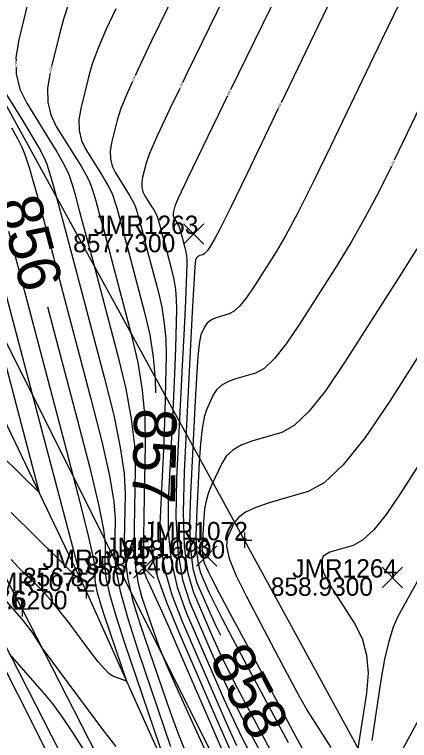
# Model space of a CAD drawing. Extents: x 1654928 to 1810050, y 486881 to 626330.
# Drawn here: x 1801527.86 to 1801553.74, y 489650.35 to 489697.91 of the extents above; entities that cross this region are included whole.
import ezdxf

# ---------------------------------------------------------------- set-up
doc = ezdxf.new("R2010")
doc.units = 0
for name, color, linetype in [('DR_X_Ditch', 7, 'Continuous'), ('DT_X_Contour_Major', 7, 'Continuous'), ('DT_X_Contour_Minor', 7, 'Continuous'), ('PV_X_EOP', 7, 'Continuous'), ('PV_X_Shoulder', 7, 'Continuous'), ('RD_X_Fence', 7, 'Continuous'), ('RW_X_Esmt_SH', 7, 'Continuous'), ('SV_X_Break_Lines', 7, 'Continuous'), ('SV_X_Random_Point', 7, 'Continuous'), ('SV_X_Shot_Marker', 7, 'Continuous'), ('SV_X_Text_Elevation', 7, 'Continuous'), ('SV_X_Text_Name', 7, 'Continuous')]:
    doc.layers.add(name, color=color, linetype=linetype)

msp = doc.modelspace()

# ---------------------------------------------------------------- linework, layer by layer
at = {"layer": 'DR_X_Ditch'}
msp.add_lwpolyline([(1801540.062, 489643.432), (1801532.556, 489660.144), (1801517.868, 489690.883), (1801504.345, 489723.544), (1801491.469, 489750.565), (1801478.102, 489779.895), (1801464.666, 489805.356), (1801460.448, 489815.434)], dxfattribs=at)
at = {"layer": 'DT_X_Contour_Major'}
for points in [[(1801553.09, 489698.66), (1801551.931, 489696.27), (1801548.575, 489689.272), (1801547.408, 489686.872), (1801546.423, 489684.919), (1801545.62, 489683.414), (1801544.999, 489682.357), (1801543.587, 489680.135), (1801543.086, 489679.395), (1801542.642, 489678.841), (1801542.257, 489678.475), (1801541.929, 489678.294), (1801541.132, 489678.063), (1801540.858, 489677.961), (1801540.635, 489677.828), (1801540.462, 489677.665), (1801540.34, 489677.472), (1801540.081, 489676.916), (1801539.983, 489676.465), (1801539.882, 489675.529), (1801539.778, 489674.11), (1801539.671, 489672.205), (1801539.384, 489666.481), (1801539.33, 489664.509), (1801539.385, 489662.886), (1801539.548, 489661.611), (1801539.82, 489660.685), (1801540.689, 489658.682), (1801541.085, 489657.818), (1801541.36, 489657.26)], [(1801534.498, 489698.276), (1801533.852, 489696.903), (1801533.338, 489695.702), (1801532.953, 489694.672), (1801532.7, 489693.813), (1801532.198, 489691.752), (1801532.078, 489691.004), (1801532.094, 489690.307), (1801532.246, 489689.659), (1801532.535, 489689.061), (1801533.488, 489687.534), (1801533.807, 489687.012), (1801534.051, 489686.589), (1801534.221, 489686.265), (1801534.315, 489686.041), (1801534.466, 489685.578), (1801534.564, 489685.242), (1801534.744, 489684.583), (1801535.008, 489683.6), (1801535.354, 489682.293), (1801536.387, 489678.377), (1801536.723, 489676.915), (1801536.955, 489675.465), (1801537.084, 489674.028), (1801537.099, 489673.117)], [(1801530.024, 489678.757), (1801531.988, 489671.316), (1801532.79, 489668.201), (1801533.36, 489665.816), (1801533.698, 489664.161), (1801533.803, 489663.236), (1801533.775, 489661.743), (1801533.848, 489661.01), (1801534.088, 489659.933), (1801534.497, 489658.511), (1801535.072, 489656.744), (1801538.149, 489647.692)], [(1801565.559, 489677.723), (1801565.204, 489677.292), (1801563.82, 489675.41), (1801562.255, 489673.099), (1801557.839, 489666.364), (1801556.349, 489664.078), (1801555.19, 489662.272), (1801554.363, 489660.946), (1801553.868, 489660.099), (1801552.988, 489658.481), (1801552.671, 489657.765), (1801552.38, 489656.829), (1801552.115, 489655.674), (1801551.876, 489654.299), (1801551.274, 489650.342)], [(1801536.918, 489664.719), (1801536.918, 489664.709), (1801536.833, 489663.01), (1801536.921, 489662.185), (1801537.249, 489660.983), (1801537.819, 489659.405), (1801538.628, 489657.451), (1801541.108, 489651.737), (1801541.946, 489649.816)], [(1801534.523, 489649.954), (1801533.714, 489650.989), (1801529.673, 489656.409), (1801529.047, 489657.414), (1801528.831, 489657.714), (1801528.454, 489658.183), (1801527.914, 489658.821), (1801527.212, 489659.629)]]:
    msp.add_lwpolyline(points, dxfattribs=at)
at = {"layer": 'DT_X_Contour_Minor'}
for points in [[(1801553.762, 489729.843), (1801551.569, 489728.135), (1801549.82, 489726.739), (1801548.515, 489725.656), (1801547.654, 489724.883), (1801545.948, 489723.24), (1801545.124, 489722.362), (1801543.928, 489720.961), (1801542.363, 489719.035), (1801540.426, 489716.586), (1801534.768, 489709.358), (1801532.892, 489706.947), (1801531.508, 489705.135), (1801530.617, 489703.922), (1801530.218, 489703.308), (1801529.809, 489702.469), (1801529.638, 489702.044), (1801529.433, 489701.399), (1801529.194, 489700.533), (1801528.919, 489699.447), (1801528.142, 489696.257), (1801527.956, 489695.099), (1801527.961, 489694.883)], [(1801594.699, 489729.824), (1801594.034, 489729.525), (1801593.556, 489729.273), (1801592.406, 489728.647), (1801590.584, 489727.646), (1801588.09, 489726.271), (1801580.546, 489722.104), (1801577.838, 489720.492), (1801575.373, 489718.781), (1801573.152, 489716.972), (1801571.174, 489715.063), (1801566.223, 489709.843), (1801564.491, 489707.957), (1801563.008, 489706.217), (1801561.773, 489704.621), (1801560.787, 489703.17), (1801558.489, 489699.494), (1801557.624, 489698.057), (1801556.752, 489696.5), (1801555.874, 489694.826), (1801554.989, 489693.033), (1801552.748, 489688.359)], [(1801554.631, 489727.458), (1801552.977, 489726.111), (1801551.591, 489724.923), (1801550.473, 489723.894), (1801547.846, 489721.363), (1801546.764, 489720.252), (1801545.49, 489718.817), (1801544.023, 489717.059), (1801542.364, 489714.978), (1801537.681, 489708.996), (1801536.091, 489706.922), (1801534.831, 489705.187), (1801533.903, 489703.792), (1801533.305, 489702.736), (1801532.153, 489700.372), (1801531.745, 489699.474), (1801531.385, 489698.55), (1801531.074, 489697.602), (1801530.81, 489696.63), (1801530.29, 489694.499)], [(1801556.111, 489721.917), (1801551.64, 489717.609), (1801550.046, 489716.032), (1801548.614, 489714.531), (1801547.345, 489713.108), (1801546.239, 489711.761), (1801543.508, 489708.271), (1801542.488, 489706.872), (1801541.477, 489705.293), (1801540.474, 489703.533), (1801539.48, 489701.593), (1801536.842, 489696.179), (1801535.959, 489694.333), (1801535.761, 489693.895)], [(1801558.93, 489720.928), (1801553.538, 489715.732), (1801551.686, 489713.921), (1801550.176, 489712.388), (1801549.006, 489711.132), (1801548.177, 489710.152), (1801546.421, 489707.909), (1801545.686, 489706.847), (1801544.799, 489705.346), (1801543.76, 489703.404), (1801542.568, 489701.022), (1801539.186, 489694.083), (1801538.875, 489693.438)], [(1801555.435, 489713.854), (1801553.327, 489711.811), (1801551.737, 489710.245), (1801550.667, 489709.156), (1801550.115, 489708.543), (1801549.334, 489707.546), (1801548.885, 489706.822), (1801548.122, 489705.398), (1801547.045, 489703.274), (1801545.655, 489700.45), (1801542.01, 489692.969)], [(1801555.194, 489709.817), (1801553.741, 489708.285), (1801553.254, 489707.766), (1801552.884, 489707.36), (1801552.631, 489707.066), (1801552.494, 489706.885), (1801552.285, 489706.551), (1801552.013, 489706.017), (1801551.354, 489704.665), (1801550.307, 489702.495), (1801548.872, 489699.508), (1801545.33, 489692.12)], [(1801527.971, 489694.463), (1801527.981, 489694.019), (1801528.218, 489693.016), (1801528.665, 489692.091), (1801530.139, 489689.728), (1801530.633, 489688.918), (1801531.012, 489688.263), (1801531.274, 489687.763), (1801531.419, 489687.417), (1801531.653, 489686.699), (1801531.805, 489686.179), (1801532.084, 489685.159), (1801532.492, 489683.637), (1801533.028, 489681.614), (1801534.628, 489675.553), (1801535.149, 489673.383), (1801535.514, 489671.421), (1801535.721, 489669.666), (1801535.772, 489668.118), (1801535.699, 489664.267), (1801535.71, 489662.899), (1801535.798, 489661.685), (1801535.964, 489660.625), (1801536.208, 489659.718), (1801536.96, 489657.505), (1801537.306, 489656.564), (1801537.779, 489655.402), (1801538.379, 489654.018), (1801539.107, 489652.413), (1801541.216, 489647.836)], [(1801530.191, 489694.091), (1801530.17, 489694.005), (1801530.017, 489693.052), (1801530.038, 489692.163), (1801530.232, 489691.338), (1801530.6, 489690.576), (1801531.813, 489688.631), (1801532.22, 489687.965), (1801532.532, 489687.426), (1801532.747, 489687.014), (1801532.867, 489686.729), (1801533.059, 489686.138), (1801533.184, 489685.711), (1801533.414, 489684.871), (1801533.75, 489683.618), (1801534.191, 489681.954), (1801535.507, 489676.965), (1801535.935, 489675.111), (1801536.231, 489673.289), (1801536.396, 489671.501), (1801536.429, 489669.745), (1801536.34, 489665.108), (1801536.314, 489663.577), (1801536.303, 489662.462), (1801536.307, 489661.762), (1801536.325, 489661.479), (1801536.393, 489661.278), (1801536.438, 489661.164), (1801536.521, 489660.972), (1801536.641, 489660.703), (1801537.273, 489659.33), (1801537.535, 489658.748), (1801537.964, 489657.773), (1801538.562, 489656.405), (1801542.345, 489647.695)], [(1801526.73, 489693.606), (1801528.464, 489690.824), (1801529.047, 489689.872), (1801529.492, 489689.101), (1801529.8, 489688.512), (1801529.972, 489688.104), (1801530.247, 489687.259), (1801530.425, 489686.648), (1801530.754, 489685.447), (1801531.234, 489683.656), (1801531.865, 489681.275), (1801533.748, 489674.141), (1801534.363, 489671.656), (1801534.796, 489669.553), (1801535.047, 489667.831), (1801535.116, 489666.491), (1801535.057, 489663.425), (1801535.106, 489662.221), (1801535.294, 489660.909), (1801535.622, 489659.487), (1801536.091, 489657.957), (1801537.527, 489653.732), (1801538.055, 489652.222), (1801538.562, 489650.862), (1801539.048, 489649.652)], [(1801535.588, 489693.513), (1801535.29, 489692.853), (1801534.833, 489691.741), (1801534.59, 489690.996), (1801534.225, 489689.5), (1801534.138, 489688.957), (1801534.15, 489688.451), (1801534.261, 489687.98), (1801534.471, 489687.546), (1801535.162, 489686.438), (1801535.394, 489686.058), (1801535.571, 489685.751), (1801535.694, 489685.516), (1801535.763, 489685.354), (1801535.872, 489685.017), (1801535.943, 489684.774), (1801536.074, 489684.295), (1801536.266, 489683.581), (1801536.517, 489682.633), (1801537.267, 489679.789), (1801537.511, 489678.728), (1801537.679, 489677.675), (1801537.773, 489676.632), (1801537.791, 489675.597), (1801537.738, 489672.85), (1801537.713, 489671.781), (1801537.675, 489670.633), (1801537.625, 489669.407), (1801537.564, 489668.101), (1801537.384, 489664.516), (1801537.426, 489663.106), (1801537.687, 489661.567), (1801538.167, 489659.897), (1801538.867, 489658.098), (1801541.024, 489653.126), (1801541.774, 489651.416), (1801542.406, 489650.015)], [(1801538.693, 489693.059), (1801538.066, 489691.762), (1801537.242, 489690.005), (1801536.713, 489688.811), (1801536.48, 489688.18), (1801536.253, 489687.248), (1801536.199, 489686.91), (1801536.206, 489686.594), (1801536.275, 489686.302), (1801536.406, 489686.031), (1801536.836, 489685.341), (1801536.981, 489685.105), (1801537.091, 489684.914), (1801537.168, 489684.767), (1801537.21, 489684.666), (1801537.278, 489684.457), (1801537.323, 489684.305), (1801537.404, 489684.007), (1801537.524, 489683.563), (1801537.68, 489682.972), (1801538.147, 489681.202), (1801538.299, 489680.541), (1801538.404, 489679.885), (1801538.462, 489679.235), (1801538.473, 489678.591), (1801538.44, 489676.881), (1801538.417, 489676.063), (1801538.371, 489674.893), (1801538.301, 489673.37), (1801538.21, 489671.494), (1801537.935, 489666.021), (1801537.93, 489664.027), (1801538.124, 489662.15), (1801538.515, 489660.389), (1801539.105, 489658.745), (1801540.94, 489654.515), (1801541.602, 489653.017), (1801542.21, 489651.694), (1801542.764, 489650.546), (1801543.265, 489649.574)], [(1801541.826, 489692.591), (1801541.531, 489691.986), (1801540.173, 489689.192), (1801539.194, 489687.156), (1801538.593, 489685.88), (1801538.37, 489685.363), (1801538.281, 489684.996), (1801538.26, 489684.863), (1801538.262, 489684.738), (1801538.29, 489684.623), (1801538.341, 489684.517), (1801538.511, 489684.245), (1801538.568, 489684.151), (1801538.611, 489684.076), (1801538.641, 489684.019), (1801538.658, 489683.979), (1801538.685, 489683.896), (1801538.702, 489683.836), (1801538.734, 489683.719), (1801538.781, 489683.544), (1801538.843, 489683.311), (1801539.027, 489682.614), (1801539.087, 489682.353), (1801539.128, 489682.095), (1801539.151, 489681.839), (1801539.155, 489681.586), (1801539.143, 489680.912), (1801539.121, 489680.346), (1801539.066, 489679.153), (1801538.977, 489677.333), (1801538.855, 489674.887), (1801538.486, 489667.527), (1801538.435, 489664.949), (1801538.561, 489662.733), (1801538.864, 489660.881), (1801539.343, 489659.392), (1801540.857, 489655.904), (1801541.43, 489654.617), (1801542.014, 489653.372), (1801542.609, 489652.168), (1801543.215, 489651.006), (1801544.845, 489647.964)], [(1801545.149, 489691.742), (1801544.53, 489690.452), (1801543.088, 489687.453), (1801542.019, 489685.249), (1801541.323, 489683.841), (1801540.999, 489683.227), (1801540.633, 489682.651), (1801540.503, 489682.459), (1801540.388, 489682.316), (1801540.288, 489682.221), (1801540.203, 489682.174), (1801539.996, 489682.114), (1801539.925, 489682.087), (1801539.868, 489682.053), (1801539.823, 489682.011), (1801539.791, 489681.961), (1801539.724, 489681.816), (1801539.684, 489681.401), (1801539.612, 489680.265), (1801539.51, 489678.406), (1801539.378, 489675.825), (1801538.984, 489667.981), (1801538.91, 489665.278), (1801538.985, 489663.054), (1801539.209, 489661.307), (1801539.582, 489660.038), (1801540.773, 489657.293), (1801541.258, 489656.217), (1801541.818, 489655.05), (1801542.453, 489653.79), (1801543.164, 489652.439), (1801545.161, 489648.713)], [(1801527.666, 489690.495), (1801528.064, 489689.791), (1801528.35, 489689.224), (1801528.524, 489688.792), (1801528.84, 489687.82), (1801529.046, 489687.116), (1801529.424, 489685.735), (1801529.976, 489683.674), (1801530.702, 489680.936), (1801532.868, 489672.728), (1801533.576, 489669.929), (1801534.078, 489667.684), (1801534.372, 489665.996), (1801534.46, 489664.863), (1801534.416, 489662.584), (1801534.501, 489661.544), (1801534.789, 489660.132), (1801535.28, 489658.35), (1801535.974, 489656.196), (1801538.094, 489649.959)], [(1801552.565, 489687.981), (1801551.728, 489686.291), (1801550.827, 489684.589), (1801549.918, 489682.988), (1801549, 489681.487), (1801546.54, 489677.619), (1801545.668, 489676.33), (1801544.897, 489675.367), (1801544.226, 489674.728), (1801543.655, 489674.415), (1801542.268, 489674.011), (1801541.791, 489673.834), (1801541.403, 489673.603), (1801541.102, 489673.319), (1801540.889, 489672.983), (1801540.438, 489672.015), (1801540.282, 489671.528), (1801540.151, 489670.794), (1801540.045, 489669.813), (1801539.965, 489668.585), (1801539.783, 489664.981), (1801539.75, 489663.74), (1801539.784, 489662.717), (1801539.887, 489661.915), (1801540.058, 489661.332), (1801540.606, 489660.071), (1801540.913, 489659.418), (1801541.425, 489658.406), (1801542.142, 489657.035), (1801543.063, 489655.305), (1801545.792, 489650.211)], [(1801527.461, 489683.712), (1801528.376, 489680.257), (1801531.108, 489669.904), (1801532.004, 489666.474), (1801532.642, 489663.948), (1801533.023, 489662.326), (1801533.147, 489661.609), (1801533.134, 489660.901), (1801533.168, 489660.554), (1801533.282, 489660.044), (1801533.475, 489659.37), (1801533.748, 489658.533), (1801535.205, 489654.246), (1801534.309, 489654.569), (1801534.074, 489654.719), (1801533.752, 489655.033), (1801533.344, 489655.511), (1801532.849, 489656.151), (1801531.414, 489658.076), (1801530.883, 489658.766), (1801530.368, 489659.392), (1801529.868, 489659.956), (1801529.383, 489660.455), (1801528.11, 489661.703), (1801527.635, 489662.198)], [(1801554.215, 489682.561), (1801553, 489680.617), (1801549.494, 489675.102), (1801548.251, 489673.266), (1801547.151, 489671.893), (1801546.194, 489670.982), (1801545.381, 489670.535), (1801543.403, 489669.96), (1801542.724, 489669.707), (1801542.17, 489669.378), (1801541.741, 489668.974), (1801541.438, 489668.494), (1801540.796, 489667.114), (1801540.581, 489666.591), (1801540.42, 489666.059), (1801540.313, 489665.517), (1801540.258, 489664.966), (1801540.183, 489663.482), (1801540.169, 489662.97), (1801540.184, 489662.549), (1801540.226, 489662.219), (1801540.296, 489661.979), (1801540.522, 489661.459), (1801540.741, 489661.018), (1801541.229, 489660.084), (1801541.986, 489658.657), (1801543.013, 489656.737), (1801546.108, 489650.96), (1801547.135, 489649.065)], [(1801525.347, 489682.242), (1801529.479, 489666.585), (1801525.739, 489670.252)], [(1801575.658, 489680.842), (1801574.638, 489679.85), (1801570.611, 489676.338), (1801569.147, 489674.969), (1801567.776, 489673.495), (1801566.498, 489671.916), (1801565.314, 489670.232), (1801562.278, 489665.602), (1801561.141, 489663.824), (1801560.007, 489661.961), (1801558.876, 489660.014), (1801557.747, 489657.984), (1801552.49, 489648.311)], [(1801527.149, 489680.16), (1801532.277, 489660.73), (1801527.635, 489665.281)], [(1801557, 489679.746), (1801552.448, 489672.586), (1801550.833, 489670.201), (1801549.405, 489668.418), (1801548.163, 489667.236), (1801547.107, 489666.656), (1801544.539, 489665.909), (1801543.674, 489665.617), (1801543.007, 489665.301), (1801542.536, 489664.962), (1801542.263, 489664.598), (1801541.797, 489663.597), (1801541.744, 489663.079), (1801541.933, 489662.277), (1801542.364, 489661.19), (1801543.038, 489659.819), (1801545.158, 489655.783), (1801545.903, 489654.382), (1801546.547, 489653.207), (1801547.09, 489652.257), (1801547.533, 489651.532), (1801548.58, 489649.9)], [(1801555.726, 489670.58), (1801553.141, 489666.514), (1801552.22, 489665.159), (1801551.399, 489664.143), (1801550.675, 489663.467), (1801550.051, 489663.13), (1801548.515, 489662.684), (1801548.086, 489662.421), (1801547.95, 489661.969), (1801548.106, 489661.326), (1801548.555, 489660.493), (1801550.142, 489658.018), (1801550.637, 489657.036), (1801550.932, 489655.947), (1801551.026, 489654.752), (1801550.919, 489653.449), (1801550.369, 489649.833)], [(1801532.458, 489649.665), (1801531.692, 489650.866), (1801531.002, 489651.887), (1801530.388, 489652.726), (1801529.852, 489653.384), (1801527.526, 489656.032)]]:
    msp.add_lwpolyline(points, dxfattribs=at)
at = {"layer": 'PV_X_EOP'}
msp.add_lwpolyline([(1801533.684, 489642.188), (1801522.484, 489664.508), (1801511.881, 489685.341), (1801500.299, 489708.684), (1801491.104, 489726.659), (1801480.832, 489747.383), (1801466.882, 489774.659), (1801456.506, 489795.715), (1801444.637, 489819.009), (1801433.258, 489841.444), (1801422.029, 489863.995), (1801410.905, 489885.928), (1801399.817, 489908.089), (1801388.576, 489930.656), (1801376.228, 489955.188), (1801366.008, 489975.62), (1801354.725, 489997.894)], dxfattribs=at)
at = {"layer": 'PV_X_Shoulder'}
msp.add_lwpolyline([(1801534.471, 489642.456), (1801522.963, 489664.954), (1801512.6, 489685.485), (1801500.973, 489709.112), (1801491.766, 489727.019), (1801481.526, 489747.768), (1801467.484, 489775.07), (1801457.116, 489796.092), (1801445.57, 489819.398), (1801434.029, 489841.927), (1801422.682, 489864.343), (1801411.885, 489886.25), (1801400.664, 489908.455), (1801366.703, 489976.232), (1801355.676, 489998.276)], dxfattribs=at)
at = {"layer": 'RD_X_Fence'}
msp.add_lwpolyline([(1801551.601, 489647.601), (1801542.924, 489663.468), (1801525.109, 489695.967), (1801509.688, 489725.543), (1801495.067, 489753.216), (1801479.522, 489782.185), (1801467.623, 489805.516), (1801461.848, 489815.569), (1801444.198, 489848.97), (1801434.479, 489868.8), (1801422.196, 489892.762), (1801414.797, 489907.008)], dxfattribs=at)
at = {"layer": 'RW_X_Esmt_SH'}
msp.add_line((1801569.151, 489592.806), (1801345.762, 490039.449), dxfattribs=at)
at = {"layer": 'SV_X_Break_Lines'}
msp.add_lwpolyline([(1801537.196, 489641.719), (1801528.364, 489658.964), (1801513.29, 489687.828), (1801498.001, 489720.37), (1801485.256, 489748.381), (1801470.065, 489776.956), (1801457.973, 489802.299), (1801452.712, 489809.925), (1801448.007, 489818.919)], dxfattribs=at)
at = {"layer": 'SV_X_Random_Point'}
for p, q in [((1801538.932, 489682.864), (1801540.266, 489684.199)), ((1801538.932, 489684.199), (1801540.266, 489682.864)), ((1801539.797, 489661.764), (1801541.13, 489663.099)), ((1801539.797, 489663.099), (1801541.13, 489661.764)), ((1801535.67, 489660.988), (1801537.003, 489662.323)), ((1801535.67, 489662.323), (1801537.003, 489660.988)), ((1801551.945, 489660.359), (1801553.278, 489661.694)), ((1801551.945, 489661.694), (1801553.278, 489660.359))]:
    msp.add_line(p, q, dxfattribs=at)
at = {"layer": 'SV_X_Shot_Marker'}
for p, q in [((1801542.924, 489663.968), (1801542.924, 489662.968)), ((1801542.424, 489663.468), (1801543.424, 489663.468)), ((1801542.924, 489663.468), (1801542.924, 489663.468)), ((1801532.556, 489660.644), (1801532.556, 489659.644)), ((1801532.056, 489660.144), (1801533.056, 489660.144)), ((1801532.556, 489660.144), (1801532.556, 489660.144)), ((1801528.364, 489659.464), (1801528.364, 489658.464)), ((1801527.864, 489658.964), (1801528.864, 489658.964)), ((1801528.364, 489658.964), (1801528.364, 489658.964))]:
    msp.add_line(p, q, dxfattribs=at)

# ---------------------------------------------------------------- texts
at = {"layer": 'DT_X_Contour_Major'}
for s, rotation, p in [('856', 284.924, (1801526.754, 489685.621)), ('857', 268.7653, (1801535.707, 489672.132)), ('858', 297.8144, (1801540.566, 489655.707))]:
    msp.add_text(s, height=2.8, rotation=rotation, dxfattribs=at).set_placement(p)
at = {"layer": 'DT_X_Contour_Minor'}
for s, rotation, p in [('857', 271.3323, (1801527.892, 489694.831)), ('857', 256.308, (1801530.21, 489694.466)), ('857', 245.6466, (1801535.677, 489693.878)), ('857', 244.2327, (1801538.79, 489693.422)), ('858', 244.02, (1801541.925, 489692.954)), ('858', 244.3855, (1801545.246, 489692.105)), ('858', 244.1692, (1801552.664, 489688.344))]:
    msp.add_text(s, height=0.14, rotation=rotation, dxfattribs=at).set_placement(p)
at = {"layer": 'SV_X_Text_Elevation'}
for s, p in [('857.7300', (1801531.7, 489682.332)), ('858.6900', (1801534.969, 489662.268)), ('858.5400', (1801532.536, 489661.232)), ('856.8200', (1801528.419, 489660.455)), ('858.9300', (1801544.656, 489659.827)), ('855.6200', (1801524.639, 489658.944))]:
    msp.add_text(s, height=1.2, dxfattribs=at).set_placement(p)
at = {"layer": 'SV_X_Text_Name'}
for s, p in [('JMR1263', (1801533.043, 489683.532)), ('JMR1072', (1801536.282, 489663.468)), ('JMR1073', (1801533.812, 489662.432)), ('JMR1074', (1801529.695, 489661.655)), ('JMR1264', (1801546.064, 489661.027)), ('JMR1075', (1801525.905, 489660.144)), ('JMR1076', (1801521.638, 489658.964))]:
    msp.add_text(s, height=1.2, dxfattribs=at).set_placement(p)

doc.saveas('drawing.dxf')
